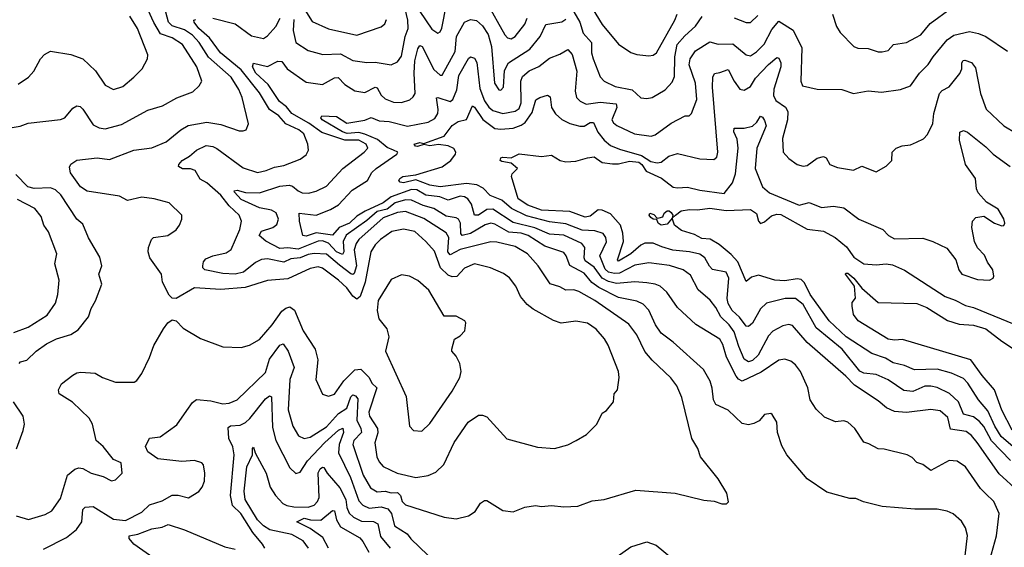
# Model space of a CAD drawing. Extents: x 1552033 to 1694788, y 811965 to 917215.
# Tile 376 of 632: x 1626973 to 1631827, y 907469 to 910068. Entities that reach past the tile are written whole.
import ezdxf

# ---------------------------------------------------------------- set-up
doc = ezdxf.new("R2010")
doc.units = 0

msp = doc.modelspace()

# ---------------------------------------------------------------- linework, layer by layer
at = {"layer": '0CON20XD'}
for points in [[(1626875, 909526.5), (1626975, 909544.1), (1627015, 909558), (1627175, 909576.2), (1627195, 909584.5), (1627235, 909632.5), (1627255, 909643.6), (1627270.4, 909640.4), (1627285, 909627.8), (1627335, 909550.5), (1627365, 909534.5), (1627395, 909530.9), (1627475, 909552.3), (1627605, 909621.4), (1627676.2, 909643.8), (1627746.9, 909683.1), (1627827.1, 909712.9), (1627858.3, 909741.7), (1627871.4, 909765), (1627846.2, 909835), (1627775, 909945.3), (1627725, 909978.7), (1627667.7, 909997.7), (1627633.8, 910053.8), (1627606.8, 910115)], [(1628325, 910068.6), (1628321, 910015), (1628334.7, 909955), (1628395, 909916.5), (1628466.7, 909896.7), (1628555, 909900.2), (1628615, 909866), (1628685, 909856.2), (1628725, 909858.8), (1628805, 909846.2), (1628835, 909860), (1628855, 909888.9), (1628873.7, 909985), (1628887.7, 910025), (1628886.1, 910065), (1628864.3, 910155)], [(1628362.8, 910142.8), (1628415, 910058.2), (1628495, 910023.4), (1628635, 909991.2), (1628755, 910032.9), (1628772.2, 910047.8), (1628781.7, 910068.3)], [(1628914.8, 910154.8), (1629005, 910020.7), (1629035, 910001.5), (1629045, 910007.8), (1629053.9, 910026.1), (1629076.6, 910143.4)], [(1629274.9, 910154.9), (1629365, 909992.5), (1629377.7, 909977.7), (1629395, 909973.1), (1629415.7, 909984.3), (1629463.4, 910045), (1629474.3, 910075.7)], [(1629795.2, 910125.2), (1629843.9, 910043.9), (1629925, 909947.8), (1629985, 909906.9), (1630015, 909895.6), (1630075, 909890.6), (1630095, 909893.3), (1630111.9, 909905), (1630202.7, 910065), (1630213.8, 910095)], [(1630980, 910095), (1630999.2, 910035), (1631017.5, 910005), (1631085, 909935.8), (1631105, 909928), (1631155.5, 909925.5), (1631205, 909908.9), (1631225, 909909.4), (1631255, 909916.2), (1631281.2, 909945), (1631345, 909955.4), (1631390.3, 909980.3), (1631415, 909993.5), (1631460.6, 910049.4), (1631564, 910125)], [(1626955, 907624.5), (1627016.4, 907606.4), (1627099.3, 907630.7), (1627130.7, 907649.3), (1627175, 907710), (1627208.5, 907825), (1627245, 907853.8), (1627265, 907860), (1627285, 907856.9), (1627325, 907834.5), (1627385, 907817.1), (1627425, 907795.8), (1627445, 907802), (1627478, 907835), (1627473.3, 907885), (1627435, 907900.8), (1627384, 907965), (1627350, 907995), (1627331.9, 908075), (1627315.6, 908105), (1627233.9, 908183.9), (1627168, 908225), (1627164.2, 908245), (1627179.4, 908275), (1627235, 908316.9), (1627255, 908328.6), (1627275, 908331.5), (1627345, 908326.8), (1627382, 908305), (1627445, 908282.9), (1627537, 908283), (1627549.7, 908290.3), (1627575.5, 908324.5), (1627613.6, 908403.6), (1627635, 908462.5), (1627681.2, 908545), (1627703.3, 908575), (1627725, 908588.8), (1627745, 908583.8), (1627778.3, 908548.3), (1627865, 908497.1), (1627975, 908455.7), (1628065, 908452.9), (1628106.2, 908465), (1628155, 908493.1), (1628217.3, 908565), (1628265, 908631.5), (1628285, 908647.5), (1628305, 908653.1), (1628327.1, 908637.1), (1628370.4, 908535), (1628429.6, 908445), (1628442, 908392), (1628433.5, 908295), (1628465, 908224), (1628495, 908212.9), (1628525, 908222.9), (1628570.2, 908289.8), (1628625, 908343.9), (1628655, 908345.8), (1628676.6, 908325), (1628695.2, 908305.2), (1628708.3, 908278.3), (1628733.8, 908253.8), (1628693.6, 908135), (1628698.1, 908115), (1628737.1, 908055), (1628737.7, 908032.3), (1628723, 907983), (1628733.5, 907915), (1628745, 907889.4), (1628765, 907866.4), (1628833.7, 907833.7), (1628925, 907812.3), (1628986.9, 907823.1), (1629025, 907839.4), (1629063.4, 907876.6), (1629114.6, 907985), (1629183.1, 908085), (1629235, 908120), (1629255, 908120), (1629275, 908111.2), (1629375, 908004), (1629525, 907962), (1629610, 907955), (1629675, 907974.2), (1629716.7, 907995), (1629767.5, 908025), (1629817.5, 908075), (1629845, 908130), (1629866.4, 908143.6), (1629900, 908185), (1629903.3, 908225), (1629920, 908245), (1629927.5, 908305), (1629924.3, 908335), (1629874.5, 908465), (1629856.4, 908496.4), (1629815, 908543.5), (1629772.6, 908572.6), (1629715, 908582.2), (1629642.4, 908572.4), (1629605, 908585.6), (1629505, 908641.8), (1629475.3, 908665.3), (1629442.2, 908705), (1629418.9, 908755), (1629386.9, 908796.9), (1629358.3, 908818.3), (1629293.8, 908845), (1629214.7, 908865.3), (1629165, 908844.4), (1629127.3, 908802.7), (1629105, 908801.9), (1629085, 908809.6), (1629047.4, 908845), (1629017.3, 908927.3), (1628975.2, 908975.2), (1628920.6, 909025), (1628865, 909036.7), (1628806.9, 909025), (1628751.3, 908985), (1628725, 908959.6), (1628704.8, 908925), (1628676.4, 908775), (1628651, 908705), (1628635, 908691.4), (1628615, 908705.3), (1628585, 908746.8), (1628545, 908784.2), (1628465, 908844), (1628445, 908850), (1628405, 908842.9), (1628295, 908792), (1628195, 908784), (1628085, 908749.2), (1627965, 908739.7), (1627835, 908747.1), (1627745, 908694.4), (1627725, 908696.9), (1627710.6, 908710.6), (1627677.8, 908775), (1627671.9, 908815), (1627614, 908895), (1627606.7, 908925), (1627608.8, 908945), (1627622, 908985), (1627633.3, 908995), (1627702.5, 909005), (1627745, 909033.3), (1627761.2, 909055), (1627772.5, 909085), (1627772.5, 909105), (1627710, 909165), (1627636, 909186), (1627575, 909193.9), (1627505, 909176.9), (1627465, 909198.3), (1627305, 909222.7), (1627272.2, 909245), (1627223, 909313), (1627218.2, 909341.8), (1627225, 909356.4), (1627255, 909376.2), (1627355, 909387.9), (1627415, 909379.4), (1627535, 909425.3), (1627623.6, 909436.4), (1627695, 909465.5), (1627766.7, 909525), (1627802.7, 909547.3), (1627895, 909563.5), (1627965, 909550.8), (1628055, 909520.8), (1628075, 909520), (1628088.8, 909525), (1628100.8, 909555), (1628069.2, 909685), (1628053.3, 909723.3), (1628014.8, 909785), (1627903.4, 909883.4), (1627857.5, 909955), (1627825, 909991.7), (1627785, 910018.6), (1627725, 910037.8), (1627705.9, 910055.9), (1627693.8, 910105)], [(1626965, 909750), (1627016.7, 909785), (1627043.3, 909815), (1627076.2, 909875), (1627095, 909896.2), (1627125, 909912), (1627225, 909895.8), (1627285, 909874.2), (1627346, 909816), (1627395, 909745.6), (1627435, 909724.4), (1627480.8, 909739.2), (1627535.3, 909784.7), (1627576.9, 909825), (1627603.3, 909875), (1627604.4, 909895), (1627553.2, 910025), (1627516.4, 910085)], [(1627090.2, 907459.8), (1627203, 907517), (1627253.8, 907556.2), (1627280, 907595), (1627284.7, 907655), (1627295, 907666.4), (1627335, 907670), (1627435, 907607.3), (1627495, 907601.1), (1627575, 907642.9), (1627612.4, 907677.6), (1627675, 907698.8), (1627724.8, 907725.3), (1627755, 907725.4), (1627805, 907712.2), (1627855.4, 907744.6), (1627872.9, 907765), (1627883.3, 907795), (1627885.6, 907835), (1627879.2, 907875), (1627871.2, 907885), (1627835, 907897.1), (1627772.2, 907892.2), (1627654.8, 907904.7), (1627605, 907940), (1627592.9, 907965), (1627612.7, 908007.3), (1627665, 908013.3), (1627746.9, 908073.1), (1627796.4, 908143.6), (1627825, 908182), (1627845, 908197.1), (1627915, 908191.1), (1627975, 908176.5), (1628005, 908179.2), (1628045, 908195.5), (1628185, 908330), (1628205.2, 908395), (1628255, 908465.5), (1628271.4, 908471.4), (1628296.7, 908435), (1628325.3, 908355.3), (1628305.2, 908295), (1628296.4, 908146.4), (1628318.9, 908065), (1628347.6, 908017.6), (1628374.7, 908004.7), (1628405, 908010.9), (1628485, 908063), (1628545, 908128.3), (1628584.9, 908155.1), (1628605, 908210.5), (1628615, 908220.8), (1628629.1, 908215), (1628640.1, 908200.1), (1628635.4, 908095), (1628655.2, 908055), (1628658.4, 908035), (1628620, 907995), (1628615.7, 907975), (1628666.8, 907825), (1628702, 907762), (1628735, 907742.1), (1628775, 907745.2), (1628805, 907738), (1628835, 907739.8), (1628850.7, 907725), (1628858.2, 907695), (1628875, 907677.5), (1629065, 907618.1), (1629125, 907609.2), (1629185, 907624), (1629218.8, 907645), (1629245, 907686.7), (1629265, 907700), (1629275, 907700), (1629355, 907651.2), (1629405, 907643.8), (1629463.2, 907666.8), (1629515, 907674.4), (1629545, 907670.5), (1629595, 907675.6), (1629655, 907668.1), (1629725, 907671.5), (1629795, 907698.6), (1629855, 907704.2), (1630010.6, 907750.6), (1630204.2, 907735.8), (1630345, 907702), (1630396.1, 907696.1), (1630435, 907682.5), (1630457, 907683), (1630467, 907693), (1630458.8, 907735), (1630415.6, 907805.6), (1630328.6, 907915), (1630316, 907955), (1630285.8, 908005), (1630237.7, 908207.7), (1630213.1, 908265), (1630183.3, 908303.3), (1630090.1, 908390.1), (1630054, 908434), (1630014.6, 908515), (1629975, 908567.9), (1629808.9, 908685), (1629729.7, 908729.7), (1629705, 908737.1), (1629665, 908735.4), (1629635, 908752.5), (1629587.5, 908767.5), (1629528.2, 908855), (1629476, 908915), (1629415, 908950.8), (1629325, 908971.9), (1629295, 908973.2), (1629145, 908935.2), (1629095, 908910.3), (1629084.2, 908925), (1629087.9, 908995), (1629075, 909018.4), (1628965, 909089.4), (1628875, 909123), (1628835, 909117.8), (1628765, 909091.3), (1628645.1, 908984.9), (1628631.3, 908965), (1628622, 908935), (1628633.6, 908855), (1628622.6, 908817.4), (1628615, 908812.1), (1628605, 908816), (1628548.7, 908858.7), (1628485, 908912.6), (1628425, 908916.8), (1628395, 908911.4), (1628355, 908894.1), (1628309.7, 908890.3), (1628275, 908873.6), (1628195, 908890.4), (1628165, 908887.2), (1628135, 908872.5), (1628075.5, 908824.5), (1628035, 908814), (1627975, 908817), (1627885, 908835.8), (1627875.8, 908845), (1627875.9, 908855.9), (1627879.2, 908875), (1627890, 908890), (1627925, 908904.6), (1627990.8, 908919.2), (1628015, 908935.6), (1628057.7, 909035), (1628066.7, 909075), (1628054.8, 909104.8), (1628005, 909150.3), (1627965, 909203.1), (1627895, 909264.7), (1627863.1, 909283.1), (1627837.5, 909325), (1627815, 909333.1), (1627775, 909333.8), (1627756.2, 909345), (1627756.9, 909355), (1627773.9, 909375), (1627810, 909395), (1627844.1, 909425.9), (1627891.7, 909448.3), (1627925, 909442.9), (1627945, 909432.9), (1628075, 909337.5), (1628145, 909315.4), (1628188.8, 909325), (1628228.3, 909341.7), (1628275, 909349.5), (1628355, 909380.5), (1628385, 909402.9), (1628397.1, 909425), (1628393.3, 909455), (1628373.8, 909505), (1628349.5, 909525), (1628285.4, 909555.4), (1628250, 909595), (1628204.7, 909624.7), (1628155, 909708.2), (1628065, 909820.4), (1627963.5, 909905), (1627908.1, 909978.1), (1627856, 910025), (1627832.9, 910055), (1627831.2, 910065), (1627840.9, 910069.1)], [(1627925.3, 910075.3), (1628035, 910046.6), (1628115, 909988), (1628175, 909975.3), (1628195, 909988.5), (1628235, 910033.8), (1628257.4, 910075)], [(1631628.2, 907385), (1631645, 907527.5), (1631634.6, 907564.6), (1631615, 907597.1), (1631575, 907634.4), (1631545, 907647.5), (1631496.2, 907656.2), (1631385, 907656.9), (1631225, 907670), (1631132.8, 907692.8), (1631095, 907710), (1631065, 907709.2), (1630951.2, 907741.2), (1630855.6, 907805.6), (1630754.3, 907925), (1630729.7, 907969.7), (1630708.9, 908035), (1630705.7, 908085.7), (1630683, 908123), (1630675, 908127.5), (1630645, 908123.3), (1630618.2, 908091.8), (1630591.7, 908078.3), (1630565, 908072.2), (1630535, 908078.5), (1630465.6, 908145), (1630405, 908173.1), (1630393.8, 908195), (1630387.2, 908252.8), (1630377.3, 908287.3), (1630344.1, 908344.1), (1630195, 908478.8), (1630135, 908524.5), (1630107.5, 908565), (1630075, 908636.7), (1630047.2, 908667.2), (1630015, 908681.4), (1629925, 908699.6), (1629828.4, 908748.4), (1629793.3, 908773.3), (1629755, 908819.6), (1629685, 908857.7), (1629667.4, 908905), (1629655, 908920.7), (1629561.8, 908951.8), (1629479.3, 909005), (1629445, 909016.3), (1629385, 909021.7), (1629315, 909061.3), (1629295, 909066), (1629267.7, 909057.7), (1629195.6, 909014.4), (1629155, 909004.8), (1629148.1, 909015), (1629145.7, 909065.7), (1629136.5, 909085), (1629125, 909092.2), (1629075, 909099.8), (1629015, 909137.7), (1628962.6, 909152.6), (1628905, 909178.7), (1628875, 909180.8), (1628824.4, 909165.6), (1628785, 909134.7), (1628735, 909122.5), (1628685, 909078), (1628582.9, 909007.1), (1628567.5, 908975), (1628570.4, 908925), (1628565, 908911.6), (1628535, 908924.3), (1628495, 908966.9), (1628465, 908978.4), (1628445, 908977.3), (1628345, 908937.7), (1628295, 908944.6), (1628255, 908940.2), (1628187.1, 908977.1), (1628153.6, 909005), (1628165, 909026.8), (1628221.4, 909045), (1628241, 909059), (1628248.8, 909085), (1628237.1, 909117.1), (1628215, 909130.3), (1628155, 909140.6), (1628065, 909181.9), (1628031.1, 909218.9), (1628030, 909225), (1628045, 909228.5), (1628086.6, 909216.6), (1628155, 909214.3), (1628255, 909248.6), (1628302.2, 909252.2), (1628318.2, 909248.2), (1628345, 909224.1), (1628365, 909215.8), (1628396.5, 909213.5), (1628435, 909223.1), (1628485, 909247.3), (1628566.7, 909335), (1628671.1, 909415), (1628688.4, 909435), (1628680.8, 909455), (1628645, 909474.3), (1628575, 909473.9), (1628462.2, 909512.2), (1628398.2, 909558.2), (1628314, 909605), (1628288.3, 909638.3), (1628254.1, 909665), (1628198.5, 909748.5), (1628137.2, 909805), (1628121.2, 909835), (1628125.6, 909854.4), (1628195, 909836.8), (1628246, 909864), (1628265, 909861.9), (1628291.1, 909825), (1628385, 909760), (1628465, 909749.2), (1628525, 909781), (1628543.6, 909783.6), (1628575, 909748.9), (1628625, 909718.2), (1628675, 909709.2), (1628725, 909736.2), (1628735, 909732.5), (1628755, 909696.4), (1628775, 909678.5), (1628815, 909662.1), (1628855, 909660.4), (1628896.6, 909673.4), (1628912.9, 909687.1), (1628922.5, 909705), (1628917.3, 909805), (1628920.6, 909865), (1628935, 909924.2), (1628945, 909941.1), (1628957.3, 909935), (1629015, 909823.1), (1629045, 909794.4), (1629055, 909794.2), (1629119.5, 909910.5), (1629125.5, 909984.5), (1629165.6, 910055), (1629195, 910069.2), (1629225, 910064.6), (1629255, 910037.7), (1629283, 909995), (1629298.7, 909935), (1629314.2, 909755), (1629335, 909721.9), (1629345, 909720), (1629358.1, 909735), (1629363.2, 909816.8), (1629382.3, 909855), (1629488, 909922), (1629537.9, 909985), (1629566.6, 910043.4), (1629645, 910057.6), (1629665, 910070.7)], [(1629705, 910106.2), (1629734.4, 910055), (1629750.9, 910000.9), (1629792, 909955), (1629792.3, 909905), (1629800, 909875), (1629835, 909785.8), (1629854.7, 909764.7), (1629909.2, 909739.2), (1629992.8, 909722.8), (1630035, 909683.3), (1630065, 909679.5), (1630090, 909685), (1630155, 909722.7), (1630189.4, 909760.6), (1630201.7, 909788.3), (1630203.2, 909885), (1630214.4, 909945), (1630251.1, 909988.9), (1630304.5, 910035.5), (1630337.1, 910082.9)], [(1630495, 910077.7), (1630555, 910054.5), (1630575, 910054.4), (1630611.7, 910088.3)], [(1631755, 907406.7), (1631788.5, 907525), (1631801.8, 907635), (1631774.4, 907695), (1631734.3, 907734.3), (1631709.4, 907759.4), (1631635.5, 907865), (1631595, 907893.1), (1631555, 907896.9), (1631465, 907846.7), (1631425, 907877.5), (1631395, 907886.7), (1631371.7, 907911.7), (1631347.5, 907925), (1631235, 907952.5), (1631205, 907954.3), (1631159.5, 907979.5), (1631135, 907986.2), (1631090, 908055), (1631055, 908085.6), (1631035, 908091.9), (1630995, 908087.5), (1630940.9, 908110.9), (1630899.5, 908149.5), (1630868.9, 908195), (1630858.2, 908255), (1630822.1, 908335), (1630797.6, 908367.6), (1630775, 908385.5), (1630745, 908395.4), (1630715, 908390.9), (1630628, 908332), (1630535, 908287.3), (1630516.8, 908296.8), (1630505, 908311.8), (1630457.1, 908405), (1630438.6, 908468.6), (1630424.5, 908495), (1630305.9, 908565.9), (1630215, 908650.5), (1630163.8, 908725), (1630130, 908755), (1630105, 908765.8), (1630065, 908772.4), (1630005, 908776), (1629915, 908769), (1629875, 908778.3), (1629845, 908795.2), (1629805, 908848.5), (1629760.7, 908880.7), (1629754.8, 908895.2), (1629758.1, 908945), (1629743.8, 908965), (1629655, 909005.8), (1629585, 909011.4), (1629512.3, 909042.3), (1629405, 909069.6), (1629305, 909134.8), (1629275, 909132.5), (1629235, 909104.8), (1629215, 909104.6), (1629199.5, 909159.5), (1629181.5, 909185), (1629165, 909195.3), (1629145, 909198.1), (1629085, 909178.1), (1629044.6, 909194.6), (1628975, 909203.8), (1628930, 909230), (1628905, 909231.3), (1628805, 909194.9), (1628765, 909165.5), (1628675.5, 909125), (1628635, 909100.9), (1628598.9, 909065), (1628548.1, 909045), (1628515, 909007), (1628435, 909017.4), (1628385, 909001.7), (1628368, 909005), (1628352.5, 909075), (1628351.2, 909115), (1628435, 909105.5), (1628505, 909133.2), (1628544.2, 909155.8), (1628612.4, 909227.6), (1628687.7, 909275), (1628708.9, 909315), (1628730, 909335), (1628832.5, 909405), (1628837.8, 909415), (1628815.2, 909425.2), (1628785, 909437.9), (1628737.6, 909477.6), (1628673.6, 909503.6), (1628645, 909511.6), (1628587.9, 909507.9), (1628564.7, 909515), (1628464.4, 909575), (1628457.5, 909585), (1628462.5, 909595), (1628535, 909590.6), (1628585, 909558.4), (1628675, 909572.9), (1628705, 909586.1), (1628745, 909569.2), (1628795, 909566.6), (1628885, 909542.9), (1628986.3, 909563.7), (1629019, 909581), (1629034.1, 909605), (1629036.5, 909625), (1629027, 909683), (1629035, 909685.3), (1629095, 909664.6), (1629108.2, 909675), (1629127.4, 909722.6), (1629137.4, 909792.6), (1629185, 909876.5), (1629195, 909884.5), (1629215, 909878.9), (1629227.2, 909857.2), (1629240.6, 909729.4), (1629265, 909668.2), (1629285, 909637.4), (1629305, 909621.3), (1629355, 909605.2), (1629415, 909616.7), (1629435, 909630.8), (1629445, 909657.5), (1629444, 909765), (1629451.2, 909788.8), (1629485, 909815.3), (1629532.7, 909837.3), (1629585, 909877.5), (1629635, 909897.3), (1629675, 909921.5), (1629697, 909897), (1629719.8, 909815), (1629710.9, 909715), (1629718.5, 909685), (1629735.7, 909665.7), (1629765, 909652.5), (1629835, 909660.9), (1629913.4, 909653.4), (1629916.2, 909635), (1629892.8, 909575), (1629899.6, 909559.6), (1629915.9, 909545.9), (1630004, 909505), (1630085.4, 909494.6), (1630105, 909500.6), (1630185, 909558.9), (1630254.2, 909594.2), (1630272.5, 909595), (1630285, 909606), (1630311.8, 909675), (1630304, 909755), (1630274, 909846), (1630277.8, 909875), (1630305, 909913.8), (1630375, 909959.3), (1630416.6, 909946.6), (1630488.6, 909948.6), (1630555, 909894.5), (1630575, 909890), (1630605, 909908.7), (1630642.8, 909947.2), (1630680.1, 910019.9), (1630715, 910060.6), (1630786, 910016), (1630828.5, 909928.5), (1630823.3, 909765), (1630832.5, 909742.5), (1630905, 909725.7), (1631025, 909724.3), (1631083.5, 909703.5), (1631155, 909717.8), (1631221.4, 909711.4), (1631315, 909724.4), (1631365, 909741.9), (1631408.4, 909805), (1631452.1, 909847.9), (1631475.6, 909885), (1631545, 909967.8), (1631578.5, 909991.5), (1631655, 910009.7), (1631699.9, 909999.9), (1631735.8, 909985.8), (1631842.6, 909912.6)], [(1631895, 907745.3), (1631801.8, 907831.8), (1631693.2, 907985), (1631665, 908020.3), (1631638.9, 908038.9), (1631560.8, 908050.8), (1631548.9, 908108.9), (1631511, 908141), (1631465, 908147.6), (1631345, 908132.7), (1631285, 908137.5), (1631246.2, 908156.2), (1631205, 908190.4), (1631087.8, 908267.8), (1631045, 908311.8), (1630855, 908477.3), (1630782.4, 908562.4), (1630765, 908566.9), (1630735, 908560.4), (1630685, 908533.9), (1630665, 908511.5), (1630613.9, 908415), (1630585, 908388.4), (1630565, 908382.5), (1630545, 908395.5), (1630517.4, 908457.4), (1630495, 908530.8), (1630470.4, 908565), (1630430, 908605), (1630405, 908650), (1630376, 908686), (1630317.1, 908737.1), (1630280.2, 908810.2), (1630244.3, 908835), (1630176.9, 908856.9), (1630075, 908869.7), (1630005, 908858.9), (1629930.3, 908819.7), (1629905, 908817.6), (1629875, 908824.3), (1629859.2, 908839.2), (1629832.5, 908905), (1629866, 908974), (1629863.2, 908995), (1629849.5, 909015), (1629807.5, 909027.5), (1629745, 909030.7), (1629665, 909062.7), (1629585, 909072.7), (1629471.7, 909101.7), (1629397.7, 909137.7), (1629349.1, 909179.1), (1629291.6, 909201.6), (1629258.2, 909238.2), (1629226.9, 909255), (1629175, 909260.9), (1629046, 909244), (1628995, 909252.4), (1628925, 909279.4), (1628865, 909264.4), (1628848.2, 909268.2), (1628842.5, 909275), (1628846.2, 909285), (1628862.5, 909295), (1628925, 909303.4), (1629055, 909343.7), (1629098.1, 909375), (1629122.1, 909405), (1629123.8, 909415), (1629113.6, 909433.6), (1629085, 909446.6), (1629037.6, 909452.4), (1628995, 909446.4), (1628965, 909453.6), (1628933.9, 909443.9), (1628924.3, 909445), (1628917.5, 909455), (1628945, 909462.2), (1628965, 909457.5), (1629065, 909494.7), (1629105, 909546.2), (1629135, 909566.4), (1629175, 909576.2), (1629205, 909644.2), (1629215, 909637.5), (1629255.7, 909575.7), (1629315, 909531.2), (1629345, 909528.1), (1629405, 909534.2), (1629445, 909547.8), (1629465, 909561.6), (1629498.8, 909611.2), (1629517.2, 909672.8), (1629536.7, 909685), (1629575.5, 909695.5), (1629587.2, 909687.2), (1629595.3, 909635), (1629615, 909604.6), (1629645, 909575.4), (1629685, 909556.2), (1629735, 909542.7), (1629755, 909544.1), (1629785, 909561.8), (1629801.7, 909561.7), (1629823, 909513), (1629855, 909473.6), (1629885, 909448.4), (1629929.4, 909429.4), (1630038.7, 909398.7), (1630085, 909370), (1630115, 909362.5), (1630135, 909365.3), (1630172.5, 909395), (1630215, 909408.6), (1630325, 909381.9), (1630395, 909378.9), (1630409.8, 909390.2), (1630414, 909416), (1630388.8, 909735), (1630390.4, 909785), (1630397.7, 909802.3), (1630425, 909806.9), (1630465, 909822.2), (1630494.7, 909765), (1630523.3, 909725), (1630545, 909720.9), (1630575, 909738.9), (1630599.9, 909780.1), (1630663.5, 909846.5), (1630705, 909880.9), (1630715, 909878.9), (1630724.8, 909855), (1630724.3, 909835), (1630689.8, 909725), (1630688.5, 909695), (1630700.1, 909670.1), (1630747.4, 909637.4), (1630760.3, 909615), (1630758.1, 909575), (1630733.1, 909483.1), (1630737.1, 909415), (1630763.8, 909383.8), (1630805, 909354.2), (1630835, 909345.7), (1630855, 909349.4), (1630905, 909385.5), (1630935, 909394.3), (1630947.9, 909387.9), (1630966.2, 909355), (1631005, 909339.4), (1631083, 909327), (1631125, 909346), (1631195, 909318.8), (1631243.6, 909346.4), (1631272.5, 909375), (1631273.8, 909415), (1631293.3, 909435), (1631323.4, 909446.6), (1631365, 909450.8), (1631393.3, 909465), (1631428.8, 909481.2), (1631447.4, 909502.6), (1631475, 909556.7), (1631480, 909605), (1631507.7, 909705), (1631520.3, 909719.7), (1631555, 909737.1), (1631607.6, 909802.4), (1631618.1, 909825), (1631618.1, 909855), (1631623.6, 909866.4), (1631631.9, 909868.1), (1631665, 909856.7), (1631685, 909830.8), (1631709.6, 909705), (1631737.3, 909627.3), (1631825, 909545.6), (1631885, 909508.1)], [(1631857.4, 907897.4), (1631763.8, 907993.8), (1631725, 908064.1), (1631705, 908088.4), (1631675, 908111), (1631625.4, 908125), (1631600.6, 908185), (1631557.1, 908227.1), (1631495, 908255.9), (1631465, 908263.1), (1631435, 908262.4), (1631375, 908236.9), (1631331.9, 908241.9), (1631295.6, 908265.6), (1631255, 908293.8), (1631195, 908319.7), (1631135, 908327.2), (1631115, 908337.1), (1631027.8, 908445), (1630900, 908550), (1630835.2, 908665), (1630797.1, 908695), (1630746.7, 908695), (1630655, 908671.5), (1630625, 908643.1), (1630585, 908573.8), (1630565, 908556.5), (1630555, 908558.5), (1630521.9, 908601.9), (1630484.8, 908635), (1630465, 908669.2), (1630460.1, 908695), (1630468.1, 908795), (1630455, 908823.8), (1630388.2, 908838.2), (1630373.2, 908853.2), (1630350.3, 908895), (1630325, 908912.2), (1630275, 908924.8), (1630192.7, 908932.7), (1630139, 908949), (1630095, 908966.8), (1630055, 908967.6), (1630035, 908957.5), (1629985, 908914.3), (1629925, 908879.2), (1629920, 908885), (1629949.6, 908975), (1629946.4, 909016.4), (1629933.9, 909055), (1629885, 909111.6), (1629845, 909130), (1629825, 909130.7), (1629785, 909100.5), (1629760, 909095), (1629685, 909123.3), (1629545, 909129), (1629477.9, 909155), (1629430.5, 909185), (1629398.1, 909295), (1629400.9, 909309.1), (1629426.7, 909335), (1629395, 909360.8), (1629349.1, 909369.1), (1629342, 909375), (1629345, 909386.9), (1629355, 909391.4), (1629395, 909387.5), (1629435, 909406.5), (1629545, 909394.3), (1629595, 909400.6), (1629637.5, 909375), (1629665, 909368.4), (1629715, 909371.3), (1629772.7, 909387.3), (1629805, 909391.8), (1629845, 909364.8), (1629895, 909357.9), (1629925, 909358.6), (1629978.4, 909371.6), (1630025, 909366.7), (1630040.2, 909355), (1630061.2, 909321.2), (1630137.6, 909287.6), (1630195, 909243.7), (1630215, 909239.2), (1630265, 909243.7), (1630325, 909228.1), (1630445, 909212.2), (1630486.9, 909265), (1630500.9, 909309.1), (1630515.2, 909435.2), (1630509.5, 909479.5), (1630493.8, 909515), (1630495, 909533.3), (1630545, 909533.1), (1630585, 909543.8), (1630607.5, 909562.5), (1630625, 909592), (1630635, 909588), (1630645, 909570.8), (1630652, 909545), (1630606.9, 909435), (1630599.2, 909335), (1630633.9, 909245), (1630669.7, 909215)], [(1630669.7, 909215), (1630815, 909154.3), (1630865, 909168.1), (1630925, 909142), (1630985, 909150), (1631035, 909140.9), (1631109.2, 909085), (1631228, 909035), (1631255.7, 909005), (1631285, 908989.1), (1631425, 908992.5), (1631475, 908976), (1631542.7, 908942.7), (1631588, 908885), (1631603.1, 908835), (1631618.1, 908815), (1631695, 908788.5), (1631754.4, 908785.6), (1631772, 908795), (1631775.8, 908805), (1631769.4, 908835), (1631743.4, 908873.4), (1631728.6, 908908.6), (1631695, 908943.3), (1631680, 908975), (1631666.2, 909045), (1631670, 909075), (1631686.4, 909093.6), (1631725, 909100), (1631778.8, 909065), (1631815, 909052), (1631825, 909054), (1631830, 909065), (1631825, 909086.7), (1631795.8, 909135), (1631738.3, 909168.3), (1631698.6, 909215), (1631690, 909235), (1631684.4, 909285), (1631635.3, 909355), (1631606.2, 909475), (1631607, 909513), (1631625, 909522.5), (1631645, 909514.3), (1631735, 909441.8), (1631771.2, 909405), (1631855, 909344.7)], [(1626970, 908375), (1626977, 908383), (1627008.9, 908391.1), (1627054.5, 908435), (1627105, 908470.8), (1627155, 908495.3), (1627225, 908517.9), (1627260.5, 908539.5), (1627312.9, 908605), (1627324.6, 908645.4), (1627347.2, 908682.8), (1627378.5, 908765), (1627362.9, 908815), (1627377.5, 908855), (1627368.7, 908898.7), (1627312.6, 908992.6), (1627285, 909061.2), (1627255, 909085.7), (1627176.6, 909205), (1627149.8, 909229.8), (1627125, 909240.3), (1627045, 909237), (1627012.9, 909245), (1626954.7, 909304.7)], [(1626943.5, 908526.5), (1627015, 908553.1), (1627108, 908612), (1627149.1, 908670.9), (1627160.4, 908715), (1627167.3, 908785), (1627146.9, 908865), (1627155.5, 908915), (1627115, 909022.5), (1627092.5, 909055), (1627078.8, 909098.8), (1627048.3, 909138.3), (1626962.3, 909182.3)], [(1631905.6, 907935), (1631811, 908015), (1631780.4, 908065), (1631745, 908141.9), (1631699.1, 908195), (1631647.1, 908277.1), (1631625, 908301.2), (1631566.9, 908326.9), (1631495, 908346.6), (1631383.7, 908343.7), (1631334.8, 908364.8), (1631278.4, 908378.4), (1631240.5, 908400.5), (1631173.5, 908423.5), (1631046.8, 908505), (1630963.3, 908585), (1630870.4, 908715), (1630841.3, 908771.3), (1630825, 908787.4), (1630805, 908791.6), (1630745, 908782.3), (1630694.8, 908784.8), (1630615, 908808.9), (1630580.9, 908799.1), (1630555, 908778), (1630513.2, 908875), (1630480.9, 908910.9), (1630421, 908961), (1630377.1, 908987.1), (1630335, 908990.7), (1630299.5, 909009.5), (1630235, 909029.6), (1630201.5, 909055), (1630190, 909090), (1630165, 909060.8), (1630135, 909055.6), (1630120, 909065), (1630113.6, 909083.6), (1630095, 909086), (1630085, 909094.3), (1630076.2, 909105), (1630080, 909115), (1630099.1, 909109.1), (1630115, 909090), (1630125, 909091.2), (1630143, 909097), (1630150, 909115), (1630165, 909126.7), (1630175, 909126.7), (1630185, 909117.5), (1630192.5, 909105), (1630190, 909090), (1630206.2, 909105), (1630234, 909126), (1630275, 909133.3), (1630315, 909130.7), (1630375, 909139.7), (1630455, 909127.2), (1630575, 909132.5), (1630605, 909114), (1630615.4, 909075), (1630625, 909064.2), (1630645, 909072.6), (1630678.4, 909101.6), (1630705, 909110.2), (1630725, 909108.4), (1630855, 909036), (1630935, 909026.4), (1630992.5, 908995), (1631048.6, 908948.6), (1631085, 908897.5), (1631135, 908865.4), (1631195, 908859.6), (1631245, 908865.9), (1631275, 908860), (1631335, 908834), (1631535, 908704.7), (1631585, 908686.6), (1631635, 908659.5), (1631675, 908649.8), (1631975, 908527.3)], [(1628955, 908041.2), (1628995, 908078.8), (1629105, 908237.5), (1629143.3, 908305), (1629150, 908335), (1629143.1, 908375), (1629125, 908411.2), (1629103.3, 908435), (1629102.5, 908445), (1629116.4, 908493.6), (1629145, 908510), (1629166.7, 908535), (1629172.5, 908575), (1629167.5, 908585), (1629125, 908608), (1629065, 908608), (1628990, 908735), (1628935, 908783.1), (1628895, 908804), (1628855, 908811.2), (1628805, 908788.8), (1628739.5, 908685), (1628735.6, 908635), (1628744.2, 908594.2), (1628783.3, 908545), (1628793.3, 908505), (1628776.7, 908435), (1628878, 908212), (1628894.2, 908065), (1628915, 908043.8), (1628955, 908041.2)], [(1631865, 908046.2), (1631814.8, 908145), (1631779.1, 908245), (1631717.9, 908315), (1631661.7, 908391.7), (1631325, 908493.1), (1631285, 908488.6), (1631255, 908494.7), (1631106.7, 908585), (1631083.8, 908615), (1631076.4, 908656.4), (1631076.7, 908675), (1631093, 908697), (1631087.5, 908755), (1631044.3, 908815), (1631045, 908820), (1631055, 908818.9), (1631085, 908795.3), (1631124.7, 908744.7), (1631205, 908674.3), (1631395, 908670.4), (1631445, 908649.6), (1631546.1, 908586.1), (1631605, 908568.9), (1631675, 908563.1), (1631735, 908545.5), (1631814.8, 908484.8), (1631982.9, 908375)], [(1626956.6, 907953.4), (1626990.6, 908045), (1626996.7, 908075), (1626990, 908115), (1626942.4, 908185)], [(1628181.4, 907465), (1628170.5, 907485), (1628122.1, 907542.1), (1628063, 907635), (1628022.7, 907675), (1628012.1, 907725), (1628030.9, 907925), (1628024.4, 907964.4), (1628003.8, 908005), (1628000.9, 908059.1), (1628013, 908067), (1628059.3, 908070.7), (1628085.6, 908084.4), (1628107, 908103), (1628185, 908200.4), (1628205, 908214.4), (1628215, 908210), (1628218.8, 908058.8), (1628235, 907995.6), (1628305, 907860), (1628335, 907832.9), (1628355, 907838.6), (1628392.4, 907895), (1628478, 907985), (1628545, 908046), (1628565.8, 908055.8), (1628569.8, 908035), (1628547.8, 907975), (1628544.9, 907934.9), (1628603.2, 907813.2), (1628645, 907698), (1628665, 907676.1), (1628695, 907661.5), (1628755, 907668.5), (1628787.8, 907657.8), (1628805.2, 907635), (1628820.6, 907575), (1628883.6, 907535), (1628901, 907511), (1628985, 907430)], [(1628395.9, 907465), (1628370.5, 907500.5), (1628315, 907533), (1628205.7, 907555.7), (1628175, 907574.5), (1628146, 907605), (1628085.2, 907705), (1628079.2, 907745), (1628091.9, 907865), (1628120, 907925), (1628120, 907955), (1628125, 907962), (1628133.3, 907935), (1628188.5, 907835), (1628207.7, 907765), (1628233.8, 907723.8), (1628270.5, 907685), (1628290, 907675), (1628325, 907668.9), (1628395, 907666.7), (1628425, 907676.4), (1628441.6, 907695), (1628448.7, 907715), (1628444.6, 907835.4), (1628455, 907855.5), (1628465, 907864.4), (1628473, 907863), (1628489.3, 907835), (1628551.4, 907761.4), (1628580.9, 907705), (1628585.5, 907665), (1628596.8, 907636.8), (1628617.8, 907617.8), (1628657.7, 907597.7), (1628716.8, 907596.8), (1628738.4, 907585), (1628751.7, 907521.7), (1628798.7, 907465)], [(1628495.6, 907465), (1628468, 907518), (1628405, 907562.4), (1628338.8, 907595), (1628375, 907612.7), (1628406, 907604), (1628457, 907603), (1628515, 907650), (1628525, 907649.4), (1628534, 907605), (1628555, 907570.6), (1628650, 907515), (1628665, 907498.2), (1628694.5, 907445)], [(1627640.6, 907410.6), (1627536.2, 907485), (1627512.5, 907512.5), (1627512.2, 907525), (1627555, 907533.6), (1627625, 907560), (1627675, 907567.5), (1627705, 907581.2), (1627785, 907555.4), (1627985, 907471.9), (1628035, 907459.7)], [(1629833.8, 907365), (1629985, 907472.2), (1630065, 907495.6), (1630110.3, 907480.3), (1630186.8, 907416.8)]]:
    msp.add_lwpolyline(points, dxfattribs=at)

doc.saveas('drawing.dxf')
